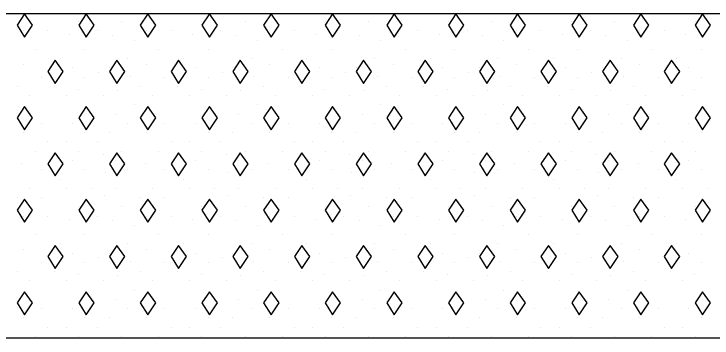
# Model space of a CAD drawing. Extents: x 1313964 to 1316843, y 2087046 to 2096619.
# Drawn here: x 1314425.78 to 1314432.67, y 2089333.91 to 2089337.1 of the extents above; entities that cross this region are included whole.
import ezdxf

# ---------------------------------------------------------------- set-up
doc = ezdxf.new("R2010")
doc.units = 0
doc.layers.add('B-Sub-Contour', color=7, linetype='Continuous')
doc.layers.add('Default', color=7, linetype='Continuous')

# ---------------------------------------------------------------- blocks, each defined once
blk = doc.blocks.new('POINT_DISPLAY')
at = {"layer": 'Default'}
blk.add_line((0, 0), (0, 0), dxfattribs=at)

msp = doc.modelspace()

# ---------------------------------------------------------------- linework, layer by layer
at = {"layer": 'B-Sub-Contour'}
for points in [[(1314445.973, 2089337.1016), (1314410.9731, 2089337.1016)], [(1314445.973, 2089333.909), (1314410.9731, 2089333.909)]]:
    msp.add_lwpolyline(points, dxfattribs=at)
for points in [[(1314425.8873, 2089337.1016), (1314425.8143, 2089336.9921), (1314425.8873, 2089336.8735), (1314425.9663, 2089336.9921)], [(1314426.4954, 2089337.1016), (1314426.4224, 2089336.9921), (1314426.4954, 2089336.8735), (1314426.5744, 2089336.9921)], [(1314427.1035, 2089337.1016), (1314427.0305, 2089336.9921), (1314427.1035, 2089336.8735), (1314427.1825, 2089336.9921)], [(1314427.7116, 2089337.1016), (1314427.6386, 2089336.9921), (1314427.7116, 2089336.8735), (1314427.7906, 2089336.9921)], [(1314428.3197, 2089337.1016), (1314428.2467, 2089336.9921), (1314428.3197, 2089336.8735), (1314428.3987, 2089336.9921)], [(1314428.9278, 2089337.1016), (1314428.8548, 2089336.9921), (1314428.9278, 2089336.8735), (1314429.0069, 2089336.9921)], [(1314429.5359, 2089337.1016), (1314429.4629, 2089336.9921), (1314429.5359, 2089336.8735), (1314429.615, 2089336.9921)], [(1314430.144, 2089337.1016), (1314430.071, 2089336.9921), (1314430.144, 2089336.8735), (1314430.2231, 2089336.9921)], [(1314430.7521, 2089337.1016), (1314430.6791, 2089336.9921), (1314430.7521, 2089336.8735), (1314430.8312, 2089336.9921)], [(1314431.3602, 2089337.1016), (1314431.2873, 2089336.9921), (1314431.3602, 2089336.8735), (1314431.4393, 2089336.9921)], [(1314431.9683, 2089337.1016), (1314431.8954, 2089336.9921), (1314431.9683, 2089336.8735), (1314432.0474, 2089336.9921)], [(1314432.5764, 2089337.1016), (1314432.5035, 2089336.9921), (1314432.5764, 2089336.8735), (1314432.6555, 2089336.9921)], [(1314426.1913, 2089336.6455), (1314426.1183, 2089336.536), (1314426.1913, 2089336.4174), (1314426.2704, 2089336.536)], [(1314426.7994, 2089336.6455), (1314426.7265, 2089336.536), (1314426.7994, 2089336.4174), (1314426.8785, 2089336.536)], [(1314427.4075, 2089336.6455), (1314427.3346, 2089336.536), (1314427.4075, 2089336.4174), (1314427.4866, 2089336.536)], [(1314428.0156, 2089336.6455), (1314427.9427, 2089336.536), (1314428.0156, 2089336.4174), (1314428.0947, 2089336.536)], [(1314428.6237, 2089336.6455), (1314428.5508, 2089336.536), (1314428.6237, 2089336.4174), (1314428.7028, 2089336.536)], [(1314429.2319, 2089336.6455), (1314429.1589, 2089336.536), (1314429.2319, 2089336.4174), (1314429.3109, 2089336.536)], [(1314429.84, 2089336.6455), (1314429.767, 2089336.536), (1314429.84, 2089336.4174), (1314429.919, 2089336.536)], [(1314430.4481, 2089336.6455), (1314430.3751, 2089336.536), (1314430.4481, 2089336.4174), (1314430.5271, 2089336.536)], [(1314431.0562, 2089336.6455), (1314430.9832, 2089336.536), (1314431.0562, 2089336.4174), (1314431.1352, 2089336.536)], [(1314431.6643, 2089336.6455), (1314431.5913, 2089336.536), (1314431.6643, 2089336.4174), (1314431.7433, 2089336.536)], [(1314432.2724, 2089336.6455), (1314432.1994, 2089336.536), (1314432.2724, 2089336.4174), (1314432.3514, 2089336.536)], [(1314425.8873, 2089336.1894), (1314425.8143, 2089336.0799), (1314425.8873, 2089335.9614), (1314425.9663, 2089336.0799)], [(1314426.4954, 2089336.1894), (1314426.4224, 2089336.0799), (1314426.4954, 2089335.9614), (1314426.5744, 2089336.0799)], [(1314427.1035, 2089336.1894), (1314427.0305, 2089336.0799), (1314427.1035, 2089335.9614), (1314427.1825, 2089336.0799)], [(1314427.7116, 2089336.1894), (1314427.6386, 2089336.0799), (1314427.7116, 2089335.9614), (1314427.7906, 2089336.0799)], [(1314428.3197, 2089336.1894), (1314428.2467, 2089336.0799), (1314428.3197, 2089335.9614), (1314428.3987, 2089336.0799)], [(1314428.9278, 2089336.1894), (1314428.8548, 2089336.0799), (1314428.9278, 2089335.9614), (1314429.0069, 2089336.0799)], [(1314429.5359, 2089336.1894), (1314429.4629, 2089336.0799), (1314429.5359, 2089335.9614), (1314429.615, 2089336.0799)], [(1314430.144, 2089336.1894), (1314430.071, 2089336.0799), (1314430.144, 2089335.9614), (1314430.2231, 2089336.0799)], [(1314430.7521, 2089336.1894), (1314430.6791, 2089336.0799), (1314430.7521, 2089335.9614), (1314430.8312, 2089336.0799)], [(1314431.3602, 2089336.1894), (1314431.2873, 2089336.0799), (1314431.3602, 2089335.9614), (1314431.4393, 2089336.0799)], [(1314431.9683, 2089336.1894), (1314431.8954, 2089336.0799), (1314431.9683, 2089335.9614), (1314432.0474, 2089336.0799)], [(1314432.5764, 2089336.1894), (1314432.5035, 2089336.0799), (1314432.5764, 2089335.9614), (1314432.6555, 2089336.0799)], [(1314426.1913, 2089335.7333), (1314426.1183, 2089335.6239), (1314426.1913, 2089335.5053), (1314426.2704, 2089335.6239)], [(1314426.7994, 2089335.7333), (1314426.7265, 2089335.6239), (1314426.7994, 2089335.5053), (1314426.8785, 2089335.6239)], [(1314427.4075, 2089335.7333), (1314427.3346, 2089335.6239), (1314427.4075, 2089335.5053), (1314427.4866, 2089335.6239)], [(1314428.0156, 2089335.7333), (1314427.9427, 2089335.6239), (1314428.0156, 2089335.5053), (1314428.0947, 2089335.6239)], [(1314428.6237, 2089335.7333), (1314428.5508, 2089335.6239), (1314428.6237, 2089335.5053), (1314428.7028, 2089335.6239)], [(1314429.2319, 2089335.7333), (1314429.1589, 2089335.6239), (1314429.2319, 2089335.5053), (1314429.3109, 2089335.6239)], [(1314429.84, 2089335.7333), (1314429.767, 2089335.6239), (1314429.84, 2089335.5053), (1314429.919, 2089335.6239)], [(1314430.4481, 2089335.7333), (1314430.3751, 2089335.6239), (1314430.4481, 2089335.5053), (1314430.5271, 2089335.6239)], [(1314431.0562, 2089335.7333), (1314430.9832, 2089335.6239), (1314431.0562, 2089335.5053), (1314431.1352, 2089335.6239)], [(1314431.6643, 2089335.7333), (1314431.5913, 2089335.6239), (1314431.6643, 2089335.5053), (1314431.7433, 2089335.6239)], [(1314432.2724, 2089335.7333), (1314432.1994, 2089335.6239), (1314432.2724, 2089335.5053), (1314432.3514, 2089335.6239)], [(1314425.8873, 2089335.2772), (1314425.8143, 2089335.1678), (1314425.8873, 2089335.0492), (1314425.9663, 2089335.1678)], [(1314426.4954, 2089335.2772), (1314426.4224, 2089335.1678), (1314426.4954, 2089335.0492), (1314426.5744, 2089335.1678)], [(1314427.1035, 2089335.2772), (1314427.0305, 2089335.1678), (1314427.1035, 2089335.0492), (1314427.1825, 2089335.1678)], [(1314427.7116, 2089335.2772), (1314427.6386, 2089335.1678), (1314427.7116, 2089335.0492), (1314427.7906, 2089335.1678)], [(1314428.3197, 2089335.2772), (1314428.2467, 2089335.1678), (1314428.3197, 2089335.0492), (1314428.3987, 2089335.1678)], [(1314428.9278, 2089335.2772), (1314428.8548, 2089335.1678), (1314428.9278, 2089335.0492), (1314429.0069, 2089335.1678)], [(1314429.5359, 2089335.2772), (1314429.4629, 2089335.1678), (1314429.5359, 2089335.0492), (1314429.615, 2089335.1678)], [(1314430.144, 2089335.2772), (1314430.071, 2089335.1678), (1314430.144, 2089335.0492), (1314430.2231, 2089335.1678)], [(1314430.7521, 2089335.2772), (1314430.6791, 2089335.1678), (1314430.7521, 2089335.0492), (1314430.8312, 2089335.1678)], [(1314431.3602, 2089335.2772), (1314431.2873, 2089335.1678), (1314431.3602, 2089335.0492), (1314431.4393, 2089335.1678)], [(1314431.9683, 2089335.2772), (1314431.8954, 2089335.1678), (1314431.9683, 2089335.0492), (1314432.0474, 2089335.1678)], [(1314432.5764, 2089335.2772), (1314432.5035, 2089335.1678), (1314432.5764, 2089335.0492), (1314432.6555, 2089335.1678)], [(1314426.1913, 2089334.8212), (1314426.1183, 2089334.7117), (1314426.1913, 2089334.5931), (1314426.2704, 2089334.7117)], [(1314426.7994, 2089334.8212), (1314426.7265, 2089334.7117), (1314426.7994, 2089334.5931), (1314426.8785, 2089334.7117)], [(1314427.4075, 2089334.8212), (1314427.3346, 2089334.7117), (1314427.4075, 2089334.5931), (1314427.4866, 2089334.7117)], [(1314428.0156, 2089334.8212), (1314427.9427, 2089334.7117), (1314428.0156, 2089334.5931), (1314428.0947, 2089334.7117)], [(1314428.6237, 2089334.8212), (1314428.5508, 2089334.7117), (1314428.6237, 2089334.5931), (1314428.7028, 2089334.7117)], [(1314429.2319, 2089334.8212), (1314429.1589, 2089334.7117), (1314429.2319, 2089334.5931), (1314429.3109, 2089334.7117)], [(1314429.84, 2089334.8212), (1314429.767, 2089334.7117), (1314429.84, 2089334.5931), (1314429.919, 2089334.7117)], [(1314430.4481, 2089334.8212), (1314430.3751, 2089334.7117), (1314430.4481, 2089334.5931), (1314430.5271, 2089334.7117)], [(1314431.0562, 2089334.8212), (1314430.9832, 2089334.7117), (1314431.0562, 2089334.5931), (1314431.1352, 2089334.7117)], [(1314431.6643, 2089334.8212), (1314431.5913, 2089334.7117), (1314431.6643, 2089334.5931), (1314431.7433, 2089334.7117)], [(1314432.2724, 2089334.8212), (1314432.1994, 2089334.7117), (1314432.2724, 2089334.5931), (1314432.3514, 2089334.7117)], [(1314425.8873, 2089334.3651), (1314425.8143, 2089334.2556), (1314425.8873, 2089334.137), (1314425.9663, 2089334.2556)], [(1314426.4954, 2089334.3651), (1314426.4224, 2089334.2556), (1314426.4954, 2089334.137), (1314426.5744, 2089334.2556)], [(1314427.1035, 2089334.3651), (1314427.0305, 2089334.2556), (1314427.1035, 2089334.137), (1314427.1825, 2089334.2556)], [(1314427.7116, 2089334.3651), (1314427.6386, 2089334.2556), (1314427.7116, 2089334.137), (1314427.7906, 2089334.2556)], [(1314428.3197, 2089334.3651), (1314428.2467, 2089334.2556), (1314428.3197, 2089334.137), (1314428.3987, 2089334.2556)], [(1314428.9278, 2089334.3651), (1314428.8548, 2089334.2556), (1314428.9278, 2089334.137), (1314429.0069, 2089334.2556)], [(1314429.5359, 2089334.3651), (1314429.4629, 2089334.2556), (1314429.5359, 2089334.137), (1314429.615, 2089334.2556)], [(1314430.144, 2089334.3651), (1314430.071, 2089334.2556), (1314430.144, 2089334.137), (1314430.2231, 2089334.2556)], [(1314430.7521, 2089334.3651), (1314430.6791, 2089334.2556), (1314430.7521, 2089334.137), (1314430.8312, 2089334.2556)], [(1314431.3602, 2089334.3651), (1314431.2873, 2089334.2556), (1314431.3602, 2089334.137), (1314431.4393, 2089334.2556)], [(1314431.9683, 2089334.3651), (1314431.8954, 2089334.2556), (1314431.9683, 2089334.137), (1314432.0474, 2089334.2556)], [(1314432.5764, 2089334.3651), (1314432.5035, 2089334.2556), (1314432.5764, 2089334.137), (1314432.6555, 2089334.2556)]]:
    msp.add_lwpolyline(points, close=True, dxfattribs=at)

# ---------------------------------------------------------------- block references
at = {"layer": 'B-Sub-Contour', "xscale": 0.0299265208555, "yscale": 0.019951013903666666, "rotation": 90}
for p in [(1314426.4224, 2089337.0263), (1314426.8481, 2089337.0263), (1314427.6386, 2089337.0263), (1314428.0643, 2089337.0263), (1314428.8548, 2089337.0263), (1314429.2805, 2089337.0263), (1314430.071, 2089337.0263), (1314430.4967, 2089337.0263), (1314431.2873, 2089337.0263), (1314431.7129, 2089337.0263), (1314432.5035, 2089337.0263), (1314425.8751, 2089336.9351), (1314426.1183, 2089336.9351), (1314426.3312, 2089336.8977), (1314426.6048, 2089336.9351), (1314426.7596, 2089336.8936), (1314427.0913, 2089336.9351), (1314427.3346, 2089336.9351), (1314427.5474, 2089336.8977), (1314427.821, 2089336.9351), (1314427.9758, 2089336.8936), (1314428.3075, 2089336.9351), (1314428.5508, 2089336.9351), (1314428.7636, 2089336.8977), (1314429.0373, 2089336.9351), (1314429.192, 2089336.8936), (1314429.5237, 2089336.9351), (1314429.767, 2089336.9351), (1314429.9798, 2089336.8977), (1314430.2535, 2089336.9351), (1314430.4083, 2089336.8936), (1314430.74, 2089336.9351), (1314430.9832, 2089336.9351), (1314431.196, 2089336.8977), (1314431.4697, 2089336.9351), (1314431.6245, 2089336.8936), (1314431.9562, 2089336.9351), (1314432.1994, 2089336.9351), (1314432.4123, 2089336.8977), (1314426.9697, 2089336.8439), (1314428.1859, 2089336.8439), (1314429.4021, 2089336.8439), (1314430.6183, 2089336.8439), (1314431.8345, 2089336.8439), (1314425.9967, 2089336.7526), (1314426.4832, 2089336.7526), (1314427.2129, 2089336.7526), (1314427.6994, 2089336.7526), (1314428.4291, 2089336.7526), (1314428.9156, 2089336.7526), (1314429.6454, 2089336.7526), (1314430.1318, 2089336.7526), (1314430.8616, 2089336.7526), (1314431.3481, 2089336.7526), (1314432.0778, 2089336.7526), (1314432.5643, 2089336.7526), (1314425.8751, 2089336.6038), (1314426.24, 2089336.6614), (1314426.9089, 2089336.6614), (1314427.0913, 2089336.6038), (1314427.4562, 2089336.6614), (1314428.1251, 2089336.6614), (1314428.3075, 2089336.6038), (1314428.6724, 2089336.6614), (1314429.3413, 2089336.6614), (1314429.5237, 2089336.6038), (1314429.8886, 2089336.6614), (1314430.5575, 2089336.6614), (1314430.74, 2089336.6038), (1314431.1048, 2089336.6614), (1314431.7737, 2089336.6614), (1314431.9562, 2089336.6038), (1314432.321, 2089336.6614), (1314426.3616, 2089336.5702), (1314426.7265, 2089336.5702), (1314427.5778, 2089336.5702), (1314427.9427, 2089336.5702), (1314428.794, 2089336.5702), (1314429.1589, 2089336.5702), (1314430.0102, 2089336.5702), (1314430.3751, 2089336.5702), (1314431.2264, 2089336.5702), (1314431.5913, 2089336.5702), (1314432.4427, 2089336.5702), (1314426.0575, 2089336.479), (1314426.4832, 2089336.479), (1314426.6214, 2089336.525), (1314426.9338, 2089336.4878), (1314427.2737, 2089336.479), (1314427.6994, 2089336.479), (1314427.8376, 2089336.525), (1314428.15, 2089336.4878), (1314428.49, 2089336.479), (1314428.9156, 2089336.479), (1314429.0538, 2089336.525), (1314429.3662, 2089336.4878), (1314429.7062, 2089336.479), (1314430.1318, 2089336.479), (1314430.2701, 2089336.525), (1314430.5824, 2089336.4878), (1314430.9224, 2089336.479), (1314431.3481, 2089336.479), (1314431.4863, 2089336.525), (1314431.7986, 2089336.4878), (1314432.1386, 2089336.479), (1314432.5643, 2089336.479), (1314425.8143, 2089336.3878), (1314426.1792, 2089336.3878), (1314426.4169, 2089336.3593), (1314426.8066, 2089336.3469), (1314427.0305, 2089336.3878), (1314427.3954, 2089336.3878), (1314427.6331, 2089336.3593), (1314428.0228, 2089336.3469), (1314428.2467, 2089336.3878), (1314428.6116, 2089336.3878), (1314428.8493, 2089336.3593), (1314429.239, 2089336.3469), (1314429.4629, 2089336.3878), (1314429.8278, 2089336.3878), (1314430.0655, 2089336.3593), (1314430.4553, 2089336.3469), (1314430.6791, 2089336.3878), (1314431.044, 2089336.3878), (1314431.2817, 2089336.3593), (1314431.6715, 2089336.3469), (1314431.8954, 2089336.3878), (1314432.2602, 2089336.3878), (1314432.4979, 2089336.3593), (1314425.9359, 2089336.2966), (1314426.3008, 2089336.2966), (1314426.6656, 2089336.2966), (1314427.1521, 2089336.2966), (1314427.517, 2089336.2966), (1314427.8819, 2089336.2966), (1314428.3683, 2089336.2966), (1314428.7332, 2089336.2966), (1314429.0981, 2089336.2966), (1314429.5846, 2089336.2966), (1314429.9494, 2089336.2966), (1314430.3143, 2089336.2966), (1314430.8008, 2089336.2966), (1314431.1656, 2089336.2966), (1314431.5305, 2089336.2966), (1314432.017, 2089336.2966), (1314432.3818, 2089336.2966), (1314426.9697, 2089336.2054), (1314428.1859, 2089336.2054), (1314429.4021, 2089336.2054), (1314430.6183, 2089336.2054), (1314431.8345, 2089336.2054), (1314426.544, 2089336.1141), (1314426.7873, 2089336.1141), (1314427.7602, 2089336.1141), (1314428.0035, 2089336.1141), (1314428.9764, 2089336.1141), (1314429.2197, 2089336.1141), (1314430.1927, 2089336.1141), (1314430.4359, 2089336.1141), (1314431.4089, 2089336.1141), (1314431.6521, 2089336.1141), (1314432.6251, 2089336.1141), (1314426.0575, 2089336.0229), (1314426.3616, 2089336.0229), (1314426.9089, 2089336.0229), (1314427.2737, 2089336.0229), (1314427.5778, 2089336.0229), (1314428.1251, 2089336.0229), (1314428.49, 2089336.0229), (1314428.794, 2089336.0229), (1314429.3413, 2089336.0229), (1314429.7062, 2089336.0229), (1314430.0102, 2089336.0229), (1314430.5575, 2089336.0229), (1314430.9224, 2089336.0229), (1314431.2264, 2089336.0229), (1314431.7737, 2089336.0229), (1314432.1386, 2089336.0229), (1314432.4427, 2089336.0229), (1314425.8751, 2089335.9317), (1314426.4832, 2089335.9317), (1314426.7265, 2089335.9317), (1314427.0913, 2089335.9317), (1314427.6994, 2089335.9317), (1314427.9427, 2089335.9317), (1314428.3075, 2089335.9317), (1314428.9156, 2089335.9317), (1314429.1589, 2089335.9317), (1314429.5237, 2089335.9317), (1314430.1318, 2089335.9317), (1314430.3751, 2089335.9317), (1314430.74, 2089335.9317), (1314431.3481, 2089335.9317), (1314431.5913, 2089335.9317), (1314431.9562, 2089335.9317), (1314432.5643, 2089335.9317), (1314426.1183, 2089335.8405), (1314426.3008, 2089335.8405), (1314426.6048, 2089335.8405), (1314427.3346, 2089335.8405), (1314427.517, 2089335.8405), (1314427.821, 2089335.8405), (1314428.5508, 2089335.8405), (1314428.7332, 2089335.8405), (1314429.0373, 2089335.8405), (1314429.767, 2089335.8405), (1314429.9494, 2089335.8405), (1314430.2535, 2089335.8405), (1314430.9832, 2089335.8405), (1314431.1656, 2089335.8405), (1314431.4697, 2089335.8405), (1314432.1994, 2089335.8405), (1314432.3818, 2089335.8405), (1314425.9967, 2089335.7493), (1314426.1792, 2089335.7287), (1314426.4224, 2089335.7493), (1314426.6656, 2089335.7173), (1314426.8481, 2089335.7493), (1314427.2129, 2089335.7493), (1314427.3954, 2089335.7287), (1314427.6386, 2089335.7493), (1314427.8819, 2089335.7173), (1314428.0643, 2089335.7493), (1314428.4291, 2089335.7493), (1314428.6116, 2089335.7287), (1314428.8548, 2089335.7493), (1314429.0981, 2089335.7173), (1314429.2805, 2089335.7493), (1314429.6454, 2089335.7493), (1314429.8278, 2089335.7287), (1314430.071, 2089335.7493), (1314430.3143, 2089335.7173), (1314430.4967, 2089335.7493), (1314430.8616, 2089335.7493), (1314431.044, 2089335.7287), (1314431.2873, 2089335.7493), (1314431.5305, 2089335.7173), (1314431.7129, 2089335.7493), (1314432.0778, 2089335.7493), (1314432.2602, 2089335.7287), (1314432.5035, 2089335.7493), (1314426.3616, 2089335.6581), (1314426.7873, 2089335.6581), (1314427.5778, 2089335.6581), (1314428.0035, 2089335.6581), (1314428.794, 2089335.6581), (1314429.2197, 2089335.6581), (1314430.0102, 2089335.6581), (1314430.4359, 2089335.6581), (1314431.2264, 2089335.6581), (1314431.6521, 2089335.6581), (1314432.4427, 2089335.6581), (1314425.8613, 2089335.6328), (1314427.0775, 2089335.6328), (1314428.2937, 2089335.6328), (1314429.5099, 2089335.6328), (1314430.7261, 2089335.6328), (1314431.9423, 2089335.6328), (1314426.0575, 2089335.5668), (1314426.4832, 2089335.5668), (1314426.6822, 2089335.5375), (1314426.9089, 2089335.5668), (1314427.2737, 2089335.5668), (1314427.6994, 2089335.5668), (1314427.8984, 2089335.5375), (1314428.1251, 2089335.5668), (1314428.49, 2089335.5668), (1314428.9156, 2089335.5668), (1314429.1147, 2089335.5375), (1314429.3413, 2089335.5668), (1314429.7062, 2089335.5668), (1314430.1318, 2089335.5668), (1314430.3309, 2089335.5375), (1314430.5575, 2089335.5668), (1314430.9224, 2089335.5668), (1314431.3481, 2089335.5668), (1314431.5471, 2089335.5375), (1314431.7737, 2089335.5668), (1314432.1386, 2089335.5668), (1314432.5643, 2089335.5668), (1314426.24, 2089335.4756), (1314427.4562, 2089335.4756), (1314428.6724, 2089335.4756), (1314429.8886, 2089335.4756), (1314431.1048, 2089335.4756), (1314432.321, 2089335.4756), (1314425.9359, 2089335.3844), (1314426.3008, 2089335.3844), (1314426.544, 2089335.3844), (1314426.7873, 2089335.3844), (1314427.1521, 2089335.3844), (1314427.517, 2089335.3844), (1314427.7602, 2089335.3844), (1314428.0035, 2089335.3844), (1314428.3683, 2089335.3844), (1314428.7332, 2089335.3844), (1314428.9764, 2089335.3844), (1314429.2197, 2089335.3844), (1314429.5846, 2089335.3844), (1314429.9494, 2089335.3844), (1314430.1927, 2089335.3844), (1314430.4359, 2089335.3844), (1314430.8008, 2089335.3844), (1314431.1656, 2089335.3844), (1314431.4089, 2089335.3844), (1314431.6521, 2089335.3844), (1314432.017, 2089335.3844), (1314432.3818, 2089335.3844), (1314432.6251, 2089335.3844), (1314426.0575, 2089335.2973), (1314426.6739, 2089335.3178), (1314427.2737, 2089335.2973), (1314427.8901, 2089335.3178), (1314428.49, 2089335.2973), (1314429.1064, 2089335.3178), (1314429.7062, 2089335.2973), (1314430.3226, 2089335.3178), (1314430.9224, 2089335.2973), (1314431.5388, 2089335.3178), (1314432.1386, 2089335.2973), (1314425.8143, 2089335.2932), (1314427.0305, 2089335.2932), (1314428.2467, 2089335.2932), (1314429.4629, 2089335.2932), (1314430.6791, 2089335.2932), (1314431.8954, 2089335.2932), (1314426.4224, 2089335.202), (1314426.8481, 2089335.202), (1314427.6386, 2089335.202), (1314428.0643, 2089335.202), (1314428.8548, 2089335.202), (1314429.2805, 2089335.202), (1314430.071, 2089335.202), (1314430.4967, 2089335.202), (1314431.2873, 2089335.202), (1314431.7129, 2089335.202), (1314432.5035, 2089335.202), (1314425.8751, 2089335.1108), (1314426.1183, 2089335.1108), (1314426.6048, 2089335.1108), (1314427.0913, 2089335.1108), (1314427.3346, 2089335.1108), (1314427.821, 2089335.1108), (1314428.3075, 2089335.1108), (1314428.5508, 2089335.1108), (1314429.0373, 2089335.1108), (1314429.5237, 2089335.1108), (1314429.767, 2089335.1108), (1314430.2535, 2089335.1108), (1314430.74, 2089335.1108), (1314430.9832, 2089335.1108), (1314431.4697, 2089335.1108), (1314431.9562, 2089335.1108), (1314432.1994, 2089335.1108), (1314426.3312, 2089335.0734), (1314426.7596, 2089335.0693), (1314426.9697, 2089335.0195), (1314427.5474, 2089335.0734), (1314427.9758, 2089335.0693), (1314428.1859, 2089335.0195), (1314428.7636, 2089335.0734), (1314429.192, 2089335.0693), (1314429.4021, 2089335.0195), (1314429.9798, 2089335.0734), (1314430.4083, 2089335.0693), (1314430.6183, 2089335.0195), (1314431.196, 2089335.0734), (1314431.6245, 2089335.0693), (1314431.8345, 2089335.0195), (1314432.4123, 2089335.0734), (1314425.9967, 2089334.9283), (1314426.4832, 2089334.9283), (1314427.2129, 2089334.9283), (1314427.6994, 2089334.9283), (1314428.4291, 2089334.9283), (1314428.9156, 2089334.9283), (1314429.6454, 2089334.9283), (1314430.1318, 2089334.9283), (1314430.8616, 2089334.9283), (1314431.3481, 2089334.9283), (1314432.0778, 2089334.9283), (1314432.5643, 2089334.9283), (1314426.24, 2089334.8371), (1314426.9089, 2089334.8371), (1314427.4562, 2089334.8371), (1314428.1251, 2089334.8371), (1314428.6724, 2089334.8371), (1314429.3413, 2089334.8371), (1314429.8886, 2089334.8371), (1314430.5575, 2089334.8371), (1314431.1048, 2089334.8371), (1314431.7737, 2089334.8371), (1314432.321, 2089334.8371), (1314425.8751, 2089334.7794), (1314426.3616, 2089334.7459), (1314426.7265, 2089334.7459), (1314427.0913, 2089334.7794), (1314427.5778, 2089334.7459), (1314427.9427, 2089334.7459), (1314428.3075, 2089334.7794), (1314428.794, 2089334.7459), (1314429.1589, 2089334.7459), (1314429.5237, 2089334.7794), (1314430.0102, 2089334.7459), (1314430.3751, 2089334.7459), (1314430.74, 2089334.7794), (1314431.2264, 2089334.7459), (1314431.5913, 2089334.7459), (1314431.9562, 2089334.7794), (1314432.4427, 2089334.7459), (1314426.6214, 2089334.7007), (1314427.8376, 2089334.7007), (1314429.0538, 2089334.7007), (1314430.2701, 2089334.7007), (1314431.4863, 2089334.7007), (1314426.0575, 2089334.6547), (1314426.4832, 2089334.6547), (1314426.9338, 2089334.6634), (1314427.2737, 2089334.6547), (1314427.6994, 2089334.6547), (1314428.15, 2089334.6634), (1314428.49, 2089334.6547), (1314428.9156, 2089334.6547), (1314429.3662, 2089334.6634), (1314429.7062, 2089334.6547), (1314430.1318, 2089334.6547), (1314430.5824, 2089334.6634), (1314430.9224, 2089334.6547), (1314431.3481, 2089334.6547), (1314431.7986, 2089334.6634), (1314432.1386, 2089334.6547), (1314432.5643, 2089334.6547), (1314425.8143, 2089334.5635), (1314426.1792, 2089334.5635), (1314427.0305, 2089334.5635), (1314427.3954, 2089334.5635), (1314428.2467, 2089334.5635), (1314428.6116, 2089334.5635), (1314429.4629, 2089334.5635), (1314429.8278, 2089334.5635), (1314430.6791, 2089334.5635), (1314431.044, 2089334.5635), (1314431.8954, 2089334.5635), (1314432.2602, 2089334.5635), (1314425.9359, 2089334.4722), (1314426.3008, 2089334.4722), (1314426.4169, 2089334.535), (1314426.6656, 2089334.4722), (1314426.8066, 2089334.5226), (1314427.1521, 2089334.4722), (1314427.517, 2089334.4722), (1314427.6331, 2089334.535), (1314427.8819, 2089334.4722), (1314428.0228, 2089334.5226), (1314428.3683, 2089334.4722), (1314428.7332, 2089334.4722), (1314428.8493, 2089334.535), (1314429.0981, 2089334.4722), (1314429.239, 2089334.5226), (1314429.5846, 2089334.4722), (1314429.9494, 2089334.4722), (1314430.0655, 2089334.535), (1314430.3143, 2089334.4722), (1314430.4553, 2089334.5226), (1314430.8008, 2089334.4722), (1314431.1656, 2089334.4722), (1314431.2817, 2089334.535), (1314431.5305, 2089334.4722), (1314431.6715, 2089334.5226), (1314432.017, 2089334.4722), (1314432.3818, 2089334.4722), (1314432.4979, 2089334.535), (1314426.9697, 2089334.381), (1314428.1859, 2089334.381), (1314429.4021, 2089334.381), (1314430.6183, 2089334.381), (1314431.8345, 2089334.381), (1314426.544, 2089334.2898), (1314426.7873, 2089334.2898), (1314427.7602, 2089334.2898), (1314428.0035, 2089334.2898), (1314428.9764, 2089334.2898), (1314429.2197, 2089334.2898), (1314430.1927, 2089334.2898), (1314430.4359, 2089334.2898), (1314431.4089, 2089334.2898), (1314431.6521, 2089334.2898), (1314432.6251, 2089334.2898), (1314426.0575, 2089334.1986), (1314426.3616, 2089334.1986), (1314426.9089, 2089334.1986), (1314427.2737, 2089334.1986), (1314427.5778, 2089334.1986), (1314428.1251, 2089334.1986), (1314428.49, 2089334.1986), (1314428.794, 2089334.1986), (1314429.3413, 2089334.1986), (1314429.7062, 2089334.1986), (1314430.0102, 2089334.1986), (1314430.5575, 2089334.1986), (1314430.9224, 2089334.1986), (1314431.2264, 2089334.1986), (1314431.7737, 2089334.1986), (1314432.1386, 2089334.1986), (1314432.4427, 2089334.1986), (1314425.8751, 2089334.1074), (1314426.4832, 2089334.1074), (1314426.7265, 2089334.1074), (1314427.0913, 2089334.1074), (1314427.6994, 2089334.1074), (1314427.9427, 2089334.1074), (1314428.3075, 2089334.1074), (1314428.9156, 2089334.1074), (1314429.1589, 2089334.1074), (1314429.5237, 2089334.1074), (1314430.1318, 2089334.1074), (1314430.3751, 2089334.1074), (1314430.74, 2089334.1074), (1314431.3481, 2089334.1074), (1314431.5913, 2089334.1074), (1314431.9562, 2089334.1074), (1314432.5643, 2089334.1074), (1314426.1183, 2089334.0162), (1314426.3008, 2089334.0162), (1314426.6048, 2089334.0162), (1314427.3346, 2089334.0162), (1314427.517, 2089334.0162), (1314427.821, 2089334.0162), (1314428.5508, 2089334.0162), (1314428.7332, 2089334.0162), (1314429.0373, 2089334.0162), (1314429.767, 2089334.0162), (1314429.9494, 2089334.0162), (1314430.2535, 2089334.0162), (1314430.9832, 2089334.0162), (1314431.1656, 2089334.0162), (1314431.4697, 2089334.0162), (1314432.1994, 2089334.0162), (1314432.3818, 2089334.0162), (1314425.9967, 2089333.925), (1314426.4224, 2089333.925), (1314426.8481, 2089333.925), (1314427.2129, 2089333.925), (1314427.6386, 2089333.925), (1314428.0643, 2089333.925), (1314428.4291, 2089333.925), (1314428.8548, 2089333.925), (1314429.2805, 2089333.925), (1314429.6454, 2089333.925), (1314430.071, 2089333.925), (1314430.4967, 2089333.925), (1314430.8616, 2089333.925), (1314431.2873, 2089333.925), (1314431.7129, 2089333.925), (1314432.0778, 2089333.925), (1314432.5035, 2089333.925)]:
    msp.add_blockref('POINT_DISPLAY', p, dxfattribs=at)

doc.saveas('drawing.dxf')
